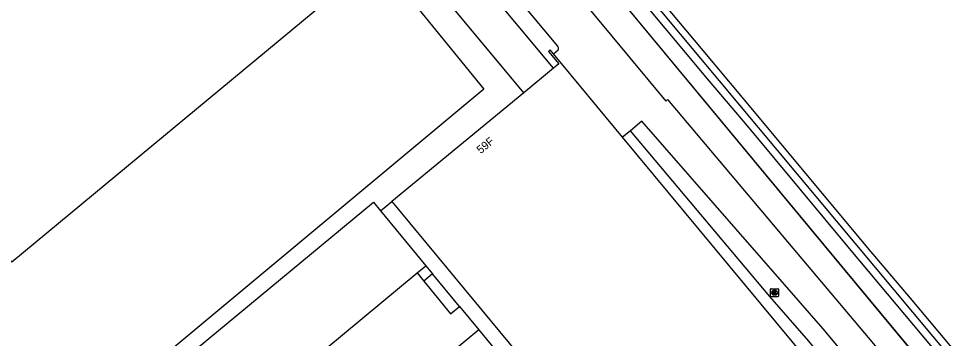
# Model space of a CAD drawing. Extents: x 159489 to 160304, y 383826 to 384530.
# Drawn here: x 159972.5 to 160089.7, y 384293 to 384332.9 of the extents above; entities that cross this region are included whole.
import ezdxf

# ---------------------------------------------------------------- set-up
doc = ezdxf.new("R2010")
doc.units = 0
for name, color, linetype in [('IMGEO_Geluidsscherm', 7, 'Continuous'), ('IMGEO_Grasland_overig', 7, 'Continuous'), ('IMGEO_Groenvoorziening', 7, 'Continuous'), ('IMGEO_Kolk', 7, 'Continuous'), ('IMGEO_Muur', 7, 'Continuous'), ('IMGEO_Pand', 7, 'Continuous'), ('IMGEO_Pand_nummerreeks', 7, 'Continuous'), ('IMGEO_Rijbaan_lokaal_gesloten', 7, 'Continuous'), ('IMGEO_Rijbaan_lokaal_open', 7, 'Continuous'), ('IMGEO_Spoorbaan_halfverhard', 7, 'Continuous'), ('IMGEO_Voetpad_gesloten', 7, 'Continuous'), ('IMGEO_Voetpad_halfverhard', 7, 'Continuous'), ('IMGEO_Voetpad_op_trap', 7, 'Continuous'), ('IMGEO_Voetpad_open', 7, 'Continuous')]:
    doc.layers.add(name, color=color, linetype=linetype)

msp = doc.modelspace()

# ---------------------------------------------------------------- linework, layer by layer
at = {"layer": 'IMGEO_Geluidsscherm'}
msp.add_lwpolyline([(159996.84, 384398.86), (160004.98, 384389.17), (160013.11, 384379.42), (160018.62, 384372.9), (160020, 384371.29), (160025.43, 384364.9), (160031.83, 384357.23), (160036.57, 384351.51), (160050.42, 384335.05), (160058.44, 384325.42), (160063.64, 384319.3), (160076.4, 384303.99), (160093.25, 384283.88)], dxfattribs=at)
at = {"layer": 'IMGEO_Grasland_overig'}
for points in [[(160105.98, 384270.18), (160040.74, 384348.27)], [(160038.48, 384346.39), (160042.8, 384341.17), (160045.97, 384337.34), (160083.8, 384291.7), (160118.37, 384250), (160248.73, 384092.81), (160250.33, 384090.88), (160250.27, 384090.83)]]:
    msp.add_lwpolyline(points, dxfattribs=at)
at = {"layer": 'IMGEO_Groenvoorziening'}
msp.add_lwpolyline([(160027.51, 384297.01), (160029.93, 384294.08)], dxfattribs=at)
at = {"layer": 'IMGEO_Kolk'}
for p, q in [((160066.37, 384298.28), (160066.37, 384299.14)), ((160066.44, 384299.21), (160067.3, 384299.21)), ((160067.37, 384299.14), (160067.37, 384298.28)), ((160067.3, 384298.21), (160066.44, 384298.21)), ((160066.88, 384298.43), (160066.85, 384298.43)), ((160066.86, 384298.99), (160066.88, 384298.99))]:
    msp.add_line(p, q, dxfattribs=at)
for points in [[(160066.37, 384298.28), (160066.37, 384299.14)], [(160066.44, 384299.21), (160067.3, 384299.21)], [(160067.37, 384299.14), (160067.37, 384298.28)], [(160067.3, 384298.21), (160066.44, 384298.21)], [(160066.69, 384298.91), (160066.81, 384298.91), (160066.81, 384298.76), (160066.94, 384298.91), (160067.11, 384298.91), (160066.96, 384298.76), (160067.11, 384298.51), (160066.96, 384298.51), (160066.88, 384298.68), (160066.81, 384298.61), (160066.81, 384298.51), (160066.69, 384298.51), (160066.69, 384298.91)]]:
    msp.add_lwpolyline(points, dxfattribs=at)
for centre, start, end in [((160066.44, 384299.14), 91.552, 178.448), ((160066.44, 384299.14), 91.552, 178.448), ((160067.29, 384299.14), 1.552, 88.448), ((160067.29, 384299.14), 1.552, 88.448), ((160066.44, 384298.29), 181.552, 268.448), ((160066.44, 384298.29), 181.552, 268.448), ((160067.29, 384298.29), 271.552, 358.448), ((160067.29, 384298.29), 271.552, 358.448)]:
    msp.add_arc(centre, 0.0765, start, end, dxfattribs=at)
for centre, major_axis, ratio, start_param, end_param in [((160066.86, 384298.71), (-0.387, 0.002), 0.722429, 4.712389, 7.853982), ((160066.88, 384298.71), (-0.39, 0.002), 0.717154, 1.570796, 4.712389)]:
    msp.add_ellipse(centre, major_axis=major_axis, ratio=ratio, start_param=start_param, end_param=end_param, dxfattribs=at)
at = {"layer": 'IMGEO_Muur'}
msp.add_lwpolyline([(160045.97, 384337.34), (160118.37, 384250), (160248.73, 384092.81), (160250.33, 384090.88)], dxfattribs=at)
at = {"layer": 'IMGEO_Pand'}
for points in [[(160013.6, 384337.35), (159971.6, 384302.55), (159948.16, 384330.89), (159990.13, 384365.7)], [(160039.26, 384328.54), (160038.85, 384329.04), (160038.65, 384328.85), (160039.94, 384327.29), (160039.28, 384326.75)], [(160047.9, 384318.14), (160039.26, 384328.54)], [(160039.28, 384326.75), (160035.54, 384323.67)], [(160035.54, 384323.67), (160019.05, 384310.09)], [(160088.24, 384269.56), (160047.9, 384318.14)], [(159979.03, 384278.78), (160016.76, 384310.04), (160017.66, 384308.95)], [(160019.05, 384310.09), (160043.74, 384280.3)], [(160017.66, 384308.95), (160023.33, 384302.08)], [(160022.24, 384301.18), (160023.33, 384302.08)], [(160029.93, 384294.08), (160006.02, 384274.28), (159999.41, 384282.26), (160022.24, 384301.18)], [(160029.93, 384294.08), (160036.47, 384286.14), (160029.74, 384280.56)]]:
    msp.add_lwpolyline(points, dxfattribs=at)
at = {"layer": 'IMGEO_Rijbaan_lokaal_gesloten'}
for points in [[(160039.8, 384329.49), (160001.12, 384375.72)], [(160039.8, 384338.91), (160053.3, 384322.65), (160053.52, 384322.82), (160079.22, 384292.33), (160144.15, 384214.44), (160211.91, 384133.53), (160232.85, 384106.86), (160241.75, 384095.91), (160240.99, 384095.3), (160233.08, 384088.76), (160231.73, 384087.66), (160222.29, 384099.45)], [(160039.26, 384328.54), (160039.85, 384329.05)], [(160091.38, 384272.13), (160072.96, 384294.21), (160068.12, 384299.75), (160050.3, 384320.14), (160048.86, 384318.94)], [(160048.86, 384318.94), (160047.9, 384318.14)]]:
    msp.add_lwpolyline(points, dxfattribs=at)
msp.add_arc((160039.53, 384329.24), 0.367, 328.8126, 43.5554, dxfattribs=at)
at = {"layer": 'IMGEO_Rijbaan_lokaal_open'}
for points in [[(160039.28, 384326.75), (160026.04, 384342.64), (160016.09, 384354.58), (160006.2, 384366.55), (159999.65, 384374.5), (160001.12, 384375.72)], [(160035.54, 384323.67), (160022.28, 384339.64), (160021.8, 384340.22), (160012.36, 384351.63), (160002.44, 384363.58), (159995.87, 384371.49), (159995.62, 384371.27), (159992.37, 384375.1)]]:
    msp.add_lwpolyline(points, dxfattribs=at)
at = {"layer": 'IMGEO_Spoorbaan_halfverhard'}
msp.add_lwpolyline([(159907.13, 384507.74), (159908.52, 384504.92), (159920.28, 384491.07), (159927.89, 384482.33), (159946.35, 384460.67), (159969.9, 384433.23), (159977.39, 384424.43), (159983.25, 384417.29), (159999.61, 384398.19), (160010.33, 384385.39), (160016.3, 384378.33), (160021.13, 384372.59), (160033.46, 384357.94), (160037.96, 384352.46), (160040.86, 384349.27), (160051.17, 384337.04), (160057.72, 384329.19), (160064.73, 384320.79), (160078.43, 384304.36), (160083.82, 384298.03), (160092.41, 384287.75)], dxfattribs=at)
at = {"layer": 'IMGEO_Voetpad_gesloten'}
for points in [[(160023.33, 384302.08), (160024.15, 384301.08)], [(160022.24, 384301.18), (160023.06, 384300.17)], [(160024.15, 384301.08), (160023.06, 384300.17)]]:
    msp.add_lwpolyline(points, dxfattribs=at)
at = {"layer": 'IMGEO_Voetpad_halfverhard'}
msp.add_lwpolyline([(160089.54, 384270.62), (160083.95, 384277.25), (160071.14, 384292.66), (160066.29, 384298.23), (160048.86, 384318.94)], dxfattribs=at)
at = {"layer": 'IMGEO_Voetpad_op_trap'}
for points in [[(160027.51, 384297.01), (160024.15, 384301.08)], [(160023.06, 384300.17), (160026.4, 384296.09), (160027.51, 384297.01)]]:
    msp.add_lwpolyline(points, dxfattribs=at)
at = {"layer": 'IMGEO_Voetpad_open'}
for points in [[(160013.79, 384337.74), (160015.41, 384335.8), (160018.63, 384338.47), (160019.41, 384337.51), (160019.56, 384337.64), (160030.58, 384324.14), (159977.83, 384280.23)], [(160017.66, 384308.95), (160019.05, 384310.09)]]:
    msp.add_lwpolyline(points, dxfattribs=at)

# ---------------------------------------------------------------- texts
at = {"layer": 'IMGEO_Pand_nummerreeks'}
msp.add_text('59F', height=1, rotation=39.4653, dxfattribs=at).set_placement((160030.17, 384316.01))

doc.saveas('drawing.dxf')
